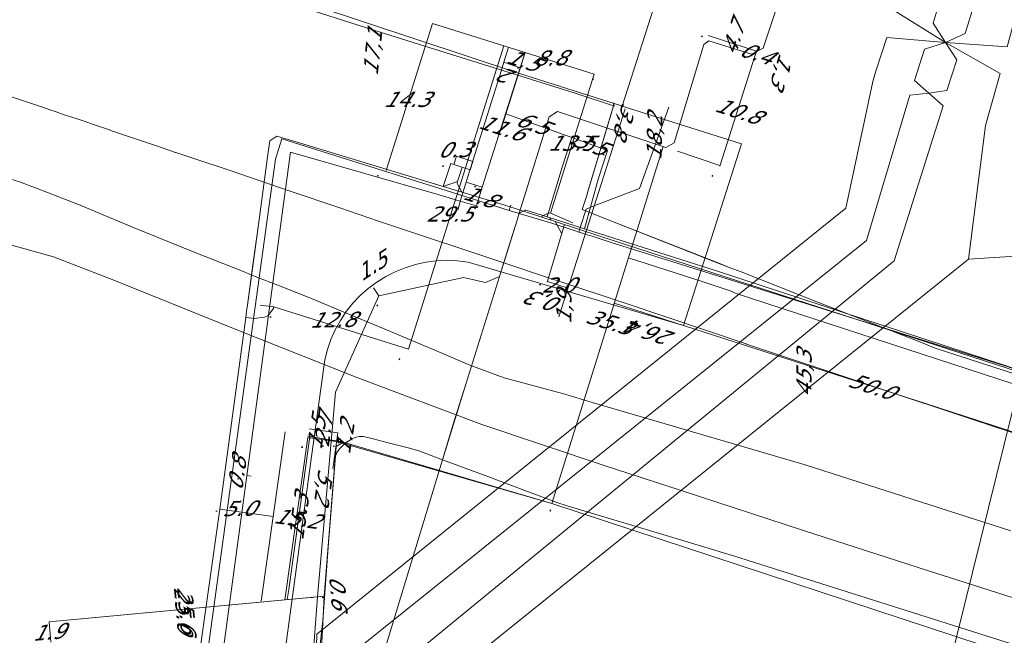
# Model space of a CAD drawing. Header units: metres. Extents: x 124576 to 133557, y 395865 to 402386.
# Tile 426 of 447: x 132847 to 132938, y 401158 to 401216. Entities that reach past the tile are written whole.
import ezdxf
from ezdxf.enums import TextEntityAlignment as Align

# ---------------------------------------------------------------- set-up
doc = ezdxf.new("R2010")
doc.units = ezdxf.units.M
doc.header["$MEASUREMENT"] = 0
for name, color, linetype, lineweight, true_color in [('LG_buisleidingGevaarlijkeInhoud_Petrochemical_Pipeline_Services', 7, 'Continuous', 13, 0x000000), ('LG_Datatransport_Eurofiber_Nederland_BV', 3, 'Continuous', 13, 0x00ff00), ('LG_Datatransport_KPN_BV', 3, 'Continuous', 13, 0x00ff00), ('LG_Datatransport_Ziggo_BV', 3, 'Continuous', 13, 0x00ff00), ('LG_Gas_Lage_Druk_Enexis_Netbeheer_BV', 7, 'Continuous', 13, 0xffdc7d), ('LG_Laag_Spanning', 7, 'Continuous', 13, 0x960000), ('LG_Laag_Spanning_Enexis_Netbeheer_BV', 7, 'Continuous', 13, 0x960000), ('LG_Midden_Spanning_Enexis_Netbeheer_BV', 7, 'Continuous', 13, 0xd20000), ('LG_Riool_Vrij_Verval_Gemeente_Tilburg_Ruimtelijke_Uitvoering', 7, 'Continuous', 13, 0xca00a0), ('LG_RRPWest_buisleidingGevaarlijkeInhoud_Rotterdam-Rijn_Pijpleiding_Mij_NV_West', 7, 'Continuous', 13, 0x000000), ('LG_unet-4_Brabant_Water', 5, 'Continuous', 13, 0x0000ff), ('MV_Datatransport_lijn', 3, 'Continuous', 0, 0x00ff00)]:
    doc.layers.add(name, color=color, linetype=linetype, lineweight=lineweight, true_color=true_color)
for name, color, linetype, lineweight in [('MV_Datatransport', 7, 'Continuous', 0), ('MV_Gas_Lage_Druk', 7, 'Continuous', 0), ('MV_Gas_Lage_Druk_lijn', 7, 'Continuous', 0), ('MV_Gas_Lage_Druk_pijl', 7, 'Continuous', 0), ('MV_Laag_Spanning', 7, 'Continuous', 0), ('MV_Laag_Spanning_lijn', 7, 'Continuous', 0), ('MV_Laag_Spanning_pijl', 7, 'Continuous', 0), ('MV_Midden_Spanning', 7, 'Continuous', 0), ('MV_Midden_Spanning_lijn', 7, 'Continuous', 0), ('MV_Midden_Spanning_pijl', 7, 'Continuous', 0), ('MV_unet-4', 7, 'Continuous', 0)]:
    doc.layers.add(name, color=color, linetype=linetype, lineweight=lineweight)
doc.styles.add('Klic_Annotatie', font='verdanai.ttf', dxfattribs={"oblique": 20, "height": 1.4})

# ---------------------------------------------------------------- blocks, each defined once
blk = doc.blocks.new('m_pijl')
at = {"layer": 'MV_Laag_Spanning_pijl'}
blk.add_hatch(color=7, dxfattribs=at).paths.add_polyline_path([(-1, -0.33), (-1, 0), (-1, 0.33), (0, 0)])
at = {"layer": 'MV_Laag_Spanning_pijl', "flags": 128}
blk.add_lwpolyline([(-1, 0), (-1, 0.33), (0, 0), (-1, -0.33), (-1, 0)], close=True, dxfattribs=at)
blk = doc.blocks.new('m_pijl_1')
at = {"layer": 'MV_Midden_Spanning_pijl'}
blk.add_hatch(color=7, dxfattribs=at).paths.add_polyline_path([(-1, -0.33), (-1, 0), (-1, 0.33), (0, 0)])
at = {"layer": 'MV_Midden_Spanning_pijl', "flags": 128}
blk.add_lwpolyline([(-1, 0), (-1, 0.33), (0, 0), (-1, -0.33), (-1, 0)], close=True, dxfattribs=at)
blk = doc.blocks.new('m_pijl_2')
at = {"layer": 'MV_Gas_Lage_Druk_pijl'}
blk.add_hatch(color=7, dxfattribs=at).paths.add_polyline_path([(-1, -0.33), (-1, 0), (-1, 0.33), (0, 0)])
at = {"layer": 'MV_Gas_Lage_Druk_pijl', "flags": 128}
blk.add_lwpolyline([(-1, 0), (-1, 0.33), (0, 0), (-1, -0.33), (-1, 0)], close=True, dxfattribs=at)

msp = doc.modelspace()

# ---------------------------------------------------------------- linework, layer by layer
at = {"layer": 'LG_buisleidingGevaarlijkeInhoud_Petrochemical_Pipeline_Services', "flags": 128}
for points in [[(132769.559, 401206.724), (132773.514, 401206.387), (132777.077, 401206.105), (132790.408, 401205.142), (132809.077, 401203.782), (132823.969, 401202.679), (132832.581, 401202.074), (132838.249, 401201.525), (132842.71, 401201.211), (132844.655, 401201.03), (132845.594, 401200.87), (132846.788, 401200.499), (132848.428, 401199.889), (132852.253, 401198.39), (132857.436, 401196.244), (132863.158, 401193.922)], [(132863.158, 401193.922), (132867.478, 401192.224), (132868.659, 401191.72), (132870.89, 401190.883), (132873.859, 401189.7), (132877.172, 401188.306), (132880.815, 401186.788), (132885.896, 401184.65), (132888.535, 401183.522), (132891.727, 401182.34)], [(132891.727, 401182.34), (132897.139, 401180.879), (132900.008, 401180.025), (132919.617, 401174.3), (132938.697, 401168.185)]]:
    msp.add_lwpolyline(points, dxfattribs=at)
at = {"layer": 'LG_Datatransport_Eurofiber_Nederland_BV', "flags": 128}
for points in [[(132899.417, 401199.336), (132899.433, 401199.403), (132901.852, 401207.533), (132901.852, 401207.558), (132898.322, 401208.735), (132880.22, 401214.368), (132800.901, 401239.644), (132793.277, 401240.921), (132778.367, 401241.259), (132740.9, 401243), (132721.356, 401243.888), (132721.206, 401243.925), (132721.131, 401250.535), (132723.234, 401259.774), (132721.807, 401261.427)], [(132740.9, 401243), (132778.37, 401241.26), (132793.28, 401240.92), (132800.9, 401239.64), (132880.22, 401214.37), (132898.32, 401208.73), (132901.85, 401207.557), (132901.85, 401207.53), (132899.43, 401199.4), (132899.42, 401199.34), (132898.95, 401197.93), (132901.77, 401196.83), (132911.48, 401193.02), (132912.69, 401192.55), (132913.69, 401192.17), (132920.7, 401189.4), (132924.05, 401188.09), (132930.26, 401185.68), (132931.69, 401185.1), (132999.74, 401163.06)], [(132901.85, 401207.557), (132901.93, 401207.53), (132901.85, 401207.83), (132901.85, 401207.557)], [(132901.928, 401207.533), (132901.852, 401207.834), (132901.852, 401207.558), (132901.928, 401207.533)], [(132899.407, 401199.338), (132898.952, 401197.934), (132901.773, 401196.831), (132911.479, 401193.015), (132912.69, 401192.55), (132913.685, 401192.169), (132920.704, 401189.398), (132924.055, 401188.087), (132930.26, 401185.681), (132931.687, 401185.1), (132999.745, 401163.059)]]:
    msp.add_lwpolyline(points, dxfattribs=at)
at = {"layer": 'LG_Datatransport_KPN_BV'}
msp.add_line((132902.653, 401207.527), (132907.345, 401222.034), dxfattribs=at)
at = {"layer": 'LG_Datatransport_KPN_BV', "flags": 128}
for points in [[(132902.595, 401207.545), (132893.052, 401210.574), (132831.426, 401230.971), (132820.545, 401234.41), (132800.279, 401240.496), (132794.237, 401241.399), (132778.311, 401241.733), (132766.39, 401242.15), (132739.842, 401243.499), (132729.821, 401244.038), (132723.844, 401244.997), (132728.09, 401259.243), (132734.325, 401280.154), (132734.714, 401281.351), (132734.331, 401281.472), (132720.077, 401285.979), (132717.839, 401286.687), (132717.375, 401285.365)], [(132869.526, 401143.172), (132873.782, 401174.391), (132875.092, 401184.009), (132875.338, 401184.965), (132875.663, 401185.896), (132876.066, 401186.796), (132876.544, 401187.66), (132877.094, 401188.479), (132877.711, 401189.249), (132878.39, 401189.964), (132879.128, 401190.619), (132879.919, 401191.209), (132880.757, 401191.73), (132881.636, 401192.178), (132882.55, 401192.55), (132883.492, 401192.844), (132884.455, 401193.056), (132885.433, 401193.187), (132886.419, 401193.234), (132887.405, 401193.197), (132888.384, 401193.077), (132908.34, 401187.194), (132913.714, 401204.016), (132902.653, 401207.527), (132902.632, 401207.533)]]:
    msp.add_lwpolyline(points, dxfattribs=at)
at = {"layer": 'LG_Datatransport_Ziggo_BV', "flags": 128}
for points in [[(132855.431, 400967.966), (132855.49, 400970.16), (132856.293, 400974.367), (132857.073, 400987.32), (132858.152, 401037.842), (132858.55, 401044.051), (132857.709, 401047.416), (132861.476, 401116.882), (132862.538, 401127.026), (132874.369, 401137.968), (132874.546, 401152.246), (132875.03, 401162.121), (132876.196, 401176.45), (132896.131, 401170.697), (132943.439, 401155.15), (132991.129, 401140.124), (133025.572, 401128.389), (133027.053, 401129.957), (133042.57, 401144.895), (133044.279, 401146.22), (133044.691, 401156.774), (133044.595, 401156.878), (133044.699, 401156.974), (133049.621, 401282.894)], [(133049.621, 401282.894), (133044.279, 401146.22), (133042.57, 401144.895), (133027.053, 401129.957), (133025.572, 401128.389), (132991.129, 401140.124), (132943.439, 401155.15), (132896.131, 401170.697), (132876.196, 401176.45), (132875.03, 401162.121), (132874.546, 401152.246), (132874.369, 401137.968), (132862.538, 401127.026), (132861.476, 401116.882), (132857.709, 401047.416), (132858.55, 401044.051), (132858.152, 401037.842), (132857.073, 400987.32), (132856.293, 400974.367), (132855.49, 400970.16), (132855.431, 400967.966)], [(133049.621, 401282.894), (133044.699, 401156.974), (133044.595, 401156.878), (133044.691, 401156.774), (133044.279, 401146.22), (133042.57, 401144.895), (133027.053, 401129.957), (133025.572, 401128.389), (132991.129, 401140.124), (132943.439, 401155.15), (132896.131, 401170.697), (132876.196, 401176.45), (132875.03, 401162.121), (132874.546, 401152.246), (132874.369, 401137.968), (132862.538, 401127.026), (132861.476, 401116.882), (132857.709, 401047.416), (132858.55, 401044.051), (132858.152, 401037.842), (132857.073, 400987.32), (132856.293, 400974.367), (132855.49, 400970.16), (132855.431, 400967.966)], [(132855.431, 400967.966), (132855.49, 400970.16), (132856.293, 400974.367), (132857.073, 400987.32), (132858.152, 401037.842), (132858.55, 401044.051), (132857.709, 401047.416), (132861.476, 401116.882), (132862.538, 401127.026), (132874.369, 401137.968), (132874.546, 401152.246), (132875.03, 401162.121), (132876.196, 401176.45), (132896.131, 401170.697), (132943.439, 401155.15), (132991.129, 401140.124), (133025.572, 401128.389), (133027.053, 401129.957), (133042.57, 401144.895), (133044.279, 401146.22), (133044.691, 401156.774), (133044.595, 401156.878), (133044.699, 401156.974), (133049.621, 401282.894)], [(133027.053, 401129.957), (133025.572, 401128.389), (132991.129, 401140.124), (132943.439, 401155.15), (132896.131, 401170.697), (132876.196, 401176.45), (132875.03, 401162.121), (132874.546, 401152.246), (132874.369, 401137.968), (132862.538, 401127.026), (132861.476, 401116.882), (132857.709, 401047.416)], [(133027.053, 401129.957), (133025.572, 401128.389), (132991.129, 401140.124), (132943.439, 401155.15), (132896.131, 401170.697), (132876.196, 401176.45), (132875.03, 401162.121), (132874.546, 401152.246), (132874.369, 401137.968), (132862.538, 401127.026), (132861.476, 401116.882), (132857.709, 401047.416)], [(133027.053, 401129.957), (133025.572, 401128.389), (132991.129, 401140.124), (132943.439, 401155.15), (132896.131, 401170.697), (132876.196, 401176.45), (132875.03, 401162.121), (132874.546, 401152.246), (132874.369, 401137.968), (132862.538, 401127.026), (132861.476, 401116.882), (132857.709, 401047.416)], [(133027.053, 401129.957), (133025.572, 401128.389), (132991.129, 401140.124), (132943.439, 401155.15), (132896.131, 401170.697), (132876.196, 401176.45), (132875.03, 401162.121), (132874.546, 401152.246), (132874.369, 401137.968), (132862.538, 401127.026), (132861.476, 401116.882), (132857.709, 401047.416)], [(133027.053, 401129.957), (133025.572, 401128.389), (132991.129, 401140.124), (132943.439, 401155.15), (132896.131, 401170.697), (132876.196, 401176.45), (132875.03, 401162.121), (132874.546, 401152.246), (132874.369, 401137.968), (132862.538, 401127.026), (132861.476, 401116.882), (132857.709, 401047.416)]]:
    msp.add_lwpolyline(points, dxfattribs=at)
at = {"layer": 'LG_Gas_Lage_Druk_Enexis_Netbeheer_BV', "flags": 128}
for points in [[(132888.201, 401200.475), (132888.238, 401200.593), (132888.268, 401200.689), (132891.44, 401210.769), (132891.704, 401211.606), (132892.133, 401212.971)], [(132863.164, 401138.591), (132867.62, 401171.457), (132871.903, 401203.042), (132871.932, 401203.257), (132885.698, 401199.285), (132887.649, 401198.722), (132888.201, 401200.475)]]:
    msp.add_lwpolyline(points, dxfattribs=at)
at = {"layer": 'LG_Laag_Spanning', "flags": 128}
msp.add_lwpolyline([(132888.579, 401201.608), (132888.58, 401201.608), (132888.581, 401201.609), (132888.582, 401201.609), (132888.583, 401201.61), (132888.584, 401201.61), (132888.585, 401201.611), (132888.586, 401201.612), (132888.587, 401201.613), (132888.588, 401201.615), (132888.836, 401202.375), (132888.836, 401202.376), (132888.836, 401202.377), (132888.836, 401202.379), (132888.836, 401202.38), (132888.836, 401202.381), (132888.835, 401202.382), (132888.834, 401202.383), (132888.834, 401202.384), (132888.833, 401202.385), (132888.832, 401202.386), (132888.831, 401202.387), (132888.829, 401202.388), (132887.308, 401202.884), (132887.307, 401202.884), (132887.306, 401202.884), (132887.304, 401202.884), (132887.303, 401202.884), (132887.302, 401202.884), (132887.301, 401202.883), (132887.3, 401202.882), (132887.299, 401202.882), (132887.298, 401202.881), (132887.297, 401202.88), (132887.296, 401202.879), (132887.296, 401202.877), (132887.047, 401202.117), (132887.047, 401202.116), (132887.047, 401202.115), (132887.047, 401202.113), (132887.047, 401202.112), (132887.047, 401202.111), (132887.048, 401202.11), (132887.049, 401202.109), (132887.049, 401202.108), (132887.05, 401202.107), (132887.051, 401202.106), (132887.052, 401202.105), (132887.054, 401202.105), (132887.815, 401201.857), (132888.575, 401201.609), (132888.576, 401201.608), (132888.577, 401201.608), (132888.579, 401201.608)], dxfattribs=at)
at = {"layer": 'LG_Laag_Spanning_Enexis_Netbeheer_BV'}
for p, q in [((132887.412, 401200.528), (132886.072, 401200.063)), ((132891.693, 401198.362), (132887.802, 401199.54)), ((132891.693, 401198.362), (132887.802, 401199.54)), ((132896.032, 401197.591), (132897.826, 401196.826)), ((132868.97, 401196.764), (132867.897, 401188.854)), ((132868.972, 401196.781), (132868.97, 401196.764)), ((132900.598, 401195.478), (132896.458, 401196.818)), ((132900.598, 401195.478), (132896.458, 401196.818)), ((132897.06, 401195.697), (132896.458, 401196.818)), ((132897.826, 401196.826), (132898.102, 401196.708)), ((132911.063, 401192.089), (132900.598, 401195.478)), ((132900.598, 401195.478), (132911.063, 401192.089)), ((132900.598, 401195.478), (132911.063, 401192.089)), ((132911.063, 401192.089), (132900.598, 401195.478)), ((132870.36, 401188.921), (132869.117, 401189.086))]:
    msp.add_line(p, q, dxfattribs=at)
at = {"layer": 'LG_Laag_Spanning_Enexis_Netbeheer_BV', "flags": 128}
for points in [[(132999.505, 401163.447), (132911.063, 401192.089), (132900.598, 401195.478), (132896.458, 401196.818), (132895.21, 401197.222), (132891.693, 401198.362), (132887.802, 401199.54), (132886.373, 401199.973), (132886.072, 401200.063), (132872.215, 401204.259), (132870.647, 401204.734), (132869.994, 401204.315), (132869.82, 401203.035), (132868.972, 401196.781), (132868.97, 401196.764), (132867.897, 401188.854), (132867.884, 401188.758), (132867.772, 401187.933), (132865.363, 401170.167), (132861.618, 401143.68)], [(132861.618, 401143.68), (132865.363, 401170.167), (132867.772, 401187.933), (132867.884, 401188.758), (132867.897, 401188.854), (132868.97, 401196.764), (132868.972, 401196.781), (132869.82, 401203.035), (132869.994, 401204.315), (132870.647, 401204.734), (132872.215, 401204.259), (132886.072, 401200.063)], [(132886.072, 401200.063), (132872.215, 401204.259), (132870.647, 401204.734), (132869.994, 401204.315), (132869.82, 401203.035), (132868.972, 401196.781), (132868.97, 401196.764), (132867.897, 401188.854), (132867.884, 401188.758), (132867.772, 401187.933), (132865.363, 401170.167), (132861.618, 401143.68)], [(132886.072, 401200.063), (132872.215, 401204.259), (132870.647, 401204.734), (132869.994, 401204.315), (132869.82, 401203.035), (132868.972, 401196.781), (132868.97, 401196.764), (132867.897, 401188.854), (132867.884, 401188.758), (132867.772, 401187.933), (132865.363, 401170.167)], [(132887.818, 401201.866), (132887.53, 401200.918), (132887.412, 401200.528), (132886.072, 401200.063), (132872.215, 401204.259), (132870.647, 401204.734), (132869.994, 401204.315)], [(132886.072, 401200.063), (132872.215, 401204.259), (132870.647, 401204.734), (132869.994, 401204.315)], [(132886.072, 401200.063), (132872.215, 401204.259), (132870.647, 401204.734), (132869.994, 401204.315)], [(132869.994, 401204.315), (132869.82, 401203.035), (132868.972, 401196.781), (132868.97, 401196.764), (132867.897, 401188.854), (132867.884, 401188.758), (132867.772, 401187.933), (132865.363, 401170.167), (132861.618, 401143.68), (132861.558, 401143.293), (132861.517, 401142.903), (132861.28, 401141.37), (132861.257, 401141.221), (132860.128, 401138.753), (132857.983, 401137.191)], [(132869.994, 401204.315), (132869.82, 401203.035), (132868.972, 401196.781), (132868.97, 401196.764)], [(132869.994, 401204.315), (132869.82, 401203.035), (132868.972, 401196.781)], [(132887.818, 401201.866), (132887.53, 401200.918), (132887.412, 401200.528), (132886.072, 401200.063)], [(132887.818, 401201.866), (132887.53, 401200.918), (132887.412, 401200.528), (132886.072, 401200.063)], [(132887.818, 401201.866), (132887.53, 401200.918), (132887.412, 401200.528), (132886.072, 401200.063)], [(132887.818, 401201.866), (132887.53, 401200.918), (132887.412, 401200.528), (132887.362, 401200.361), (132887.802, 401199.54), (132891.693, 401198.362), (132895.21, 401197.222), (132896.458, 401196.818), (132897.06, 401195.697)], [(132887.818, 401201.866), (132887.53, 401200.918), (132887.412, 401200.528)], [(132887.802, 401199.54), (132886.373, 401199.973), (132886.072, 401200.063)], [(132887.802, 401199.54), (132886.373, 401199.973), (132886.072, 401200.063)], [(132887.412, 401200.528), (132887.362, 401200.361), (132887.802, 401199.54)], [(132896.458, 401196.818), (132895.21, 401197.222), (132891.693, 401198.362)], [(132896.458, 401196.818), (132895.21, 401197.222), (132891.693, 401198.362)], [(132895.21, 401197.222), (132895.236, 401197.309), (132895.859, 401197.643), (132896.032, 401197.591)], [(132868.97, 401196.764), (132867.897, 401188.854), (132867.884, 401188.758), (132867.772, 401187.933), (132865.363, 401170.167)], [(132867.897, 401188.854), (132868.434, 401192.809), (132868.97, 401196.764)], [(132867.897, 401188.854), (132868.434, 401192.809), (132868.97, 401196.764)], [(133035.36, 401145.141), (133028.058, 401147.507), (133027.767, 401148.05), (133027.893, 401148.498), (133029.101, 401152.787), (133029.153, 401152.973), (133028.834, 401153.566), (132999.505, 401163.447), (132911.063, 401192.089)], [(133029.153, 401152.973), (133028.834, 401153.566), (132999.505, 401163.447), (132911.063, 401192.089)], [(132867.897, 401188.854), (132867.884, 401188.758), (132867.772, 401187.933), (132865.363, 401170.167)], [(132867.772, 401187.933), (132868.546, 401187.829), (132869.503, 401187.955), (132869.806, 401188.083), (132870.338, 401188.771), (132870.36, 401188.921)], [(132865.363, 401170.167), (132861.618, 401143.68), (132861.558, 401143.293), (132861.517, 401142.903), (132861.28, 401141.37), (132861.257, 401141.221)]]:
    msp.add_lwpolyline(points, dxfattribs=at)
at = {"layer": 'LG_Midden_Spanning_Enexis_Netbeheer_BV'}
for p, q in [((132893.131, 401197.598), (132892.929, 401196.946)), ((132899.159, 401196.164), (132895.718, 401197.261)), ((132899.159, 401196.164), (132895.718, 401197.261)), ((132892.929, 401196.946), (132891.291, 401191.724)), ((132891.291, 401191.724), (132888.196, 401181.848)), ((132885.879, 401174.342), (132888.196, 401181.848)), ((132885.879, 401174.342), (132888.196, 401181.848))]:
    msp.add_line(p, q, dxfattribs=at)
at = {"layer": 'LG_Midden_Spanning_Enexis_Netbeheer_BV', "flags": 128}
for points in [[(132873.676, 401152.165), (132874.429, 401162.065), (132876.106, 401181.027), (132880.119, 401189.943), (132887.968, 401191.641), (132889.997, 401191.18), (132891.291, 401191.724), (132892.929, 401196.946), (132893.131, 401197.598), (132893.465, 401198.672), (132895.896, 401206.515), (132896.668, 401207.021), (132906.709, 401203.693), (132907.494, 401204.105), (132910.243, 401213.226), (132910.708, 401213.555), (132914.644, 401212.336), (132915.726, 401212.89), (132918.359, 401220.759)], [(132873.676, 401152.165), (132874.429, 401162.065), (132876.106, 401181.027), (132880.119, 401189.943), (132887.968, 401191.641), (132889.997, 401191.18), (132891.291, 401191.724), (132892.929, 401196.946), (132893.131, 401197.598), (132893.465, 401198.672), (132895.896, 401206.515), (132896.668, 401207.021), (132906.709, 401203.693), (132907.494, 401204.105), (132910.243, 401213.226), (132910.708, 401213.555), (132914.644, 401212.336), (132915.726, 401212.89), (132918.359, 401220.759)], [(132918.359, 401220.759), (132915.726, 401212.89), (132914.644, 401212.336), (132910.708, 401213.555), (132910.243, 401213.226), (132907.494, 401204.105), (132906.709, 401203.693), (132896.668, 401207.021), (132895.896, 401206.515), (132893.465, 401198.672), (132893.131, 401197.598)], [(132895.718, 401197.261), (132893.741, 401197.868), (132893.68, 401197.887), (132893.131, 401197.598), (132892.929, 401196.946), (132891.291, 401191.724), (132888.196, 401181.848), (132887.006, 401178.053), (132885.879, 401174.342), (132879.158, 401152.211), (132879.158, 401142.495)], [(132895.718, 401197.261), (132893.741, 401197.868), (132893.68, 401197.887), (132893.131, 401197.598)], [(132891.291, 401191.724), (132892.11, 401194.335), (132892.929, 401196.946)], [(132891.291, 401191.724), (132892.11, 401194.335), (132892.929, 401196.946)], [(132891.291, 401191.724), (132892.11, 401194.335), (132892.929, 401196.946)], [(132976.801, 401170.818), (132911.5, 401192.23), (132899.159, 401196.164)], [(132976.801, 401170.818), (132911.5, 401192.23), (132899.159, 401196.164)], [(132873.645, 401151.365), (132873.676, 401152.165), (132874.429, 401162.065), (132876.106, 401181.027), (132880.119, 401189.943), (132887.968, 401191.641), (132889.997, 401191.18), (132891.291, 401191.724)], [(132888.196, 401181.848), (132887.006, 401178.053), (132885.879, 401174.342)], [(132873.139, 401143.865), (132874.932, 401159.872), (132875.433, 401167.047), (132876.09, 401175.074), (132876.236, 401175.459), (132876.499, 401175.807), (132877.007, 401176.316), (132877.623, 401176.688), (132877.748, 401176.746), (132878.01, 401176.846), (132878.283, 401176.912), (132878.333, 401176.922), (132878.702, 401176.911), (132879.597, 401176.685), (132880.982, 401176.335), (132882.96, 401175.835), (132883.913, 401175.538), (132886.005, 401174.758), (132890.213, 401173.189), (132893.639, 401171.911), (132894.577, 401171.563), (132896.611, 401170.809), (132897.559, 401170.491), (132907.681, 401167.446), (132913.4, 401165.726), (132914.356, 401165.431), (133011.671, 401134.616)], [(133011.671, 401134.616), (132914.356, 401165.431), (132913.4, 401165.726), (132907.681, 401167.446), (132897.559, 401170.491), (132896.611, 401170.809), (132894.577, 401171.563), (132893.639, 401171.911), (132890.213, 401173.189), (132886.005, 401174.758), (132883.913, 401175.538), (132882.96, 401175.835), (132880.982, 401176.335), (132879.597, 401176.685), (132878.702, 401176.911), (132878.333, 401176.922), (132878.283, 401176.912), (132878.01, 401176.846), (132877.748, 401176.746), (132877.623, 401176.688), (132877.007, 401176.316), (132876.499, 401175.807), (132876.236, 401175.459), (132876.09, 401175.074), (132875.433, 401167.047), (132874.932, 401159.872), (132873.139, 401143.865)], [(133011.671, 401134.616), (132914.356, 401165.431), (132913.4, 401165.726), (132907.681, 401167.446), (132897.559, 401170.491), (132896.611, 401170.809), (132894.577, 401171.563), (132893.639, 401171.911), (132890.213, 401173.189), (132886.005, 401174.758), (132883.913, 401175.538), (132882.96, 401175.835), (132880.982, 401176.335), (132879.597, 401176.685), (132878.702, 401176.911), (132878.333, 401176.922), (132878.283, 401176.912), (132878.01, 401176.846), (132877.748, 401176.746), (132877.623, 401176.688), (132877.007, 401176.316), (132876.499, 401175.807), (132876.236, 401175.459), (132876.09, 401175.074), (132875.433, 401167.047), (132874.932, 401159.872), (132873.139, 401143.865)], [(133011.671, 401134.616), (132914.356, 401165.431), (132913.4, 401165.726), (132907.681, 401167.446), (132897.559, 401170.491), (132896.611, 401170.809), (132894.577, 401171.563), (132893.639, 401171.911), (132890.213, 401173.189), (132886.005, 401174.758), (132883.913, 401175.538), (132882.96, 401175.835), (132880.982, 401176.335), (132879.597, 401176.685), (132878.702, 401176.911), (132878.333, 401176.922), (132878.283, 401176.912), (132878.01, 401176.846), (132877.748, 401176.746), (132877.623, 401176.688), (132877.007, 401176.316), (132876.499, 401175.807), (132876.236, 401175.459), (132876.09, 401175.074), (132875.433, 401167.047), (132874.932, 401159.872), (132873.139, 401143.865)], [(132943.44, 401155.15), (132896.131, 401170.697), (132876.788, 401176.397), (132876.163, 401175.969), (132876.09, 401175.074), (132875.433, 401167.047), (132874.932, 401159.872), (132874.788, 401157.184), (132874.567, 401152.681), (132874.111, 401152.206), (132873.659, 401151.728), (132873.645, 401151.365), (132873.614, 401150.565), (132873.598, 401150.167)], [(132943.44, 401155.15), (132896.131, 401170.697), (132876.788, 401176.397), (132876.163, 401175.969), (132876.09, 401175.074), (132875.433, 401167.047), (132874.932, 401159.872), (132874.788, 401157.184), (132874.567, 401152.681), (132874.111, 401152.206), (132873.659, 401151.728), (132873.645, 401151.365), (132873.614, 401150.565), (132873.598, 401150.167)], [(132943.44, 401155.15), (132896.131, 401170.697), (132876.788, 401176.397), (132876.163, 401175.969), (132876.09, 401175.074), (132875.433, 401167.047), (132874.932, 401159.872), (132874.788, 401157.184), (132874.567, 401152.681), (132874.111, 401152.206), (132873.659, 401151.728), (132873.645, 401151.365), (132873.614, 401150.565), (132873.598, 401150.167)], [(132943.44, 401155.15), (132896.131, 401170.697), (132876.788, 401176.397), (132876.163, 401175.969), (132876.09, 401175.074), (132875.433, 401167.047), (132874.932, 401159.872), (132874.788, 401157.184), (132874.567, 401152.681), (132874.111, 401152.206), (132873.659, 401151.728), (132873.645, 401151.365), (132873.614, 401150.565), (132873.598, 401150.167)], [(132943.44, 401155.15), (132896.131, 401170.697), (132876.788, 401176.397), (132876.163, 401175.969), (132876.09, 401175.074), (132875.433, 401167.047), (132874.932, 401159.872), (132874.788, 401157.184), (132874.567, 401152.681), (132874.111, 401152.206), (132873.659, 401151.728), (132873.645, 401151.365), (132873.614, 401150.565)], [(132943.44, 401155.15), (132896.131, 401170.697), (132876.788, 401176.397), (132876.163, 401175.969), (132876.09, 401175.074), (132875.433, 401167.047), (132874.932, 401159.872), (132874.788, 401157.184), (132874.567, 401152.681), (132874.111, 401152.206), (132873.659, 401151.728), (132873.645, 401151.365), (132873.614, 401150.565)], [(132943.44, 401155.15), (132896.131, 401170.697), (132876.788, 401176.397), (132876.163, 401175.969), (132876.09, 401175.074), (132875.433, 401167.047), (132874.932, 401159.872), (132874.788, 401157.184), (132874.567, 401152.681), (132874.111, 401152.206), (132873.659, 401151.728), (132873.645, 401151.365), (132873.614, 401150.565)], [(132943.44, 401155.15), (132896.131, 401170.697), (132876.788, 401176.397), (132876.163, 401175.969), (132876.09, 401175.074), (132875.433, 401167.047), (132874.932, 401159.872), (132874.788, 401157.184), (132874.567, 401152.681), (132874.111, 401152.206), (132873.659, 401151.728), (132873.645, 401151.365), (132873.614, 401150.565)], [(133011.671, 401134.616), (132914.356, 401165.431), (132913.4, 401165.726), (132907.681, 401167.446), (132897.559, 401170.491), (132896.611, 401170.809), (132894.577, 401171.563), (132893.639, 401171.911), (132890.213, 401173.189), (132886.005, 401174.758), (132883.913, 401175.538), (132882.96, 401175.835), (132880.982, 401176.335), (132879.597, 401176.685), (132878.702, 401176.911), (132878.333, 401176.922), (132878.283, 401176.912), (132878.01, 401176.846), (132877.748, 401176.746), (132877.623, 401176.688), (132877.007, 401176.316), (132876.499, 401175.807), (132876.236, 401175.459), (132876.09, 401175.074)], [(133018.926, 401130.247), (132998.789, 401137.642), (132991.13, 401140.123), (132943.44, 401155.15), (132896.131, 401170.697), (132876.788, 401176.397), (132876.163, 401175.969), (132876.09, 401175.074)], [(132876.09, 401175.074), (132875.433, 401167.047), (132874.932, 401159.872)], [(132885.879, 401174.342), (132879.158, 401152.211), (132879.158, 401142.495)], [(132874.932, 401159.872), (132873.139, 401143.865)], [(132874.932, 401159.872), (132874.788, 401157.184), (132874.567, 401152.681), (132874.111, 401152.206), (132873.659, 401151.728), (132873.645, 401151.365)]]:
    msp.add_lwpolyline(points, dxfattribs=at)
at = {"layer": 'LG_Riool_Vrij_Verval_Gemeente_Tilburg_Ruimtelijke_Uitvoering'}
for p, q in [((132925.9, 401209.79), (132923.41, 401198.05)), ((132936.34, 401205.73), (132934.76, 401193.33)), ((132874.35, 401158.6), (132923.41, 401198.05)), ((132877.74, 401156.89), (132925.33, 401195.06)), ((132944.68, 401193.97), (132934.76, 401193.33)), ((132881.38, 401155.11), (132927.88, 401193.19)), ((132885.01, 401153.35), (132934.76, 401193.33)), ((132873.08, 401104.77), (132874.35, 401158.6))]:
    msp.add_line(p, q, dxfattribs=at)
at = {"layer": 'LG_Riool_Vrij_Verval_Gemeente_Tilburg_Ruimtelijke_Uitvoering', "flags": 128}
for points in [[(132937.14, 401228.36), (132931.63, 401227.69), (132927.96, 401216.32), (132932.64, 401213.42)], [(132937.14, 401228.36), (132935.02, 401226.98), (132931.5, 401215.2), (132932.64, 401213.42)], [(132937.14, 401228.36), (132938.08, 401226.02), (132934.46, 401214.26), (132932.64, 401213.42)], [(132937.14, 401228.36), (132941.49, 401224.58), (132938.36, 401213.02), (132932.64, 401213.42)], [(132925.9, 401209.79), (132926.14, 401210.67), (132927.2, 401213.88), (132932.64, 401213.42)], [(132931.1, 401208.71), (132929.76, 401209.9), (132930.68, 401212.79), (132932.64, 401213.42)], [(132931.1, 401208.71), (132932.77, 401208.97), (132933.7, 401211.82), (132932.64, 401213.42)], [(132936.34, 401205.73), (132937.71, 401210.54), (132932.64, 401213.42)], [(132925.33, 401195.06), (132929.33, 401208.52), (132931.1, 401208.71)], [(132927.88, 401193.19), (132932.41, 401207.56), (132931.1, 401208.71)]]:
    msp.add_lwpolyline(points, dxfattribs=at)
at = {"layer": 'LG_RRPWest_buisleidingGevaarlijkeInhoud_Rotterdam-Rijn_Pijpleiding_Mij_NV_West'}
for p, q in [((132849.021, 401207.386), (132849.605, 401207.187)), ((132850.861, 401206.755), (132852.039, 401206.367)), ((132852.039, 401206.367), (132852.781, 401206.112))]:
    msp.add_line(p, q, dxfattribs=at)
at = {"layer": 'LG_RRPWest_buisleidingGevaarlijkeInhoud_Rotterdam-Rijn_Pijpleiding_Mij_NV_West', "flags": 128}
for points in [[(132844.536, 401208.873), (132849.021, 401207.386)], [(132849.605, 401207.187), (132850.188, 401206.988), (132850.861, 401206.755)], [(132852.781, 401206.112), (132853.237, 401205.957), (132853.365, 401205.913), (132853.633, 401205.824), (132853.751, 401205.78)], [(132853.751, 401205.78), (132854.305, 401205.592), (132854.949, 401205.371), (132855.503, 401205.183), (132855.542, 401205.172)], [(132855.542, 401205.172), (132856.146, 401204.962), (132859.501, 401203.831), (132861.273, 401203.233), (132861.292, 401203.223), (132863.064, 401202.634), (132866.132, 401201.603), (132871.882, 401199.654), (132876.504, 401198.083), (132880.076, 401196.865), (132880.551, 401196.699), (132881.373, 401196.422), (132891.043, 401193.205), (132891.687, 401192.993), (132895.755, 401191.64), (132896.706, 401191.328), (132902.932, 401189.264), (132914.156, 401185.485), (132914.195, 401185.474), (132925.44, 401181.724), (132925.489, 401181.702), (132936.012, 401178.217), (132936.031, 401178.206), (132936.853, 401177.939), (132943.614, 401175.707)], [(132759.739, 401202.279), (132771.668, 401201.409), (132783.646, 401200.537), (132795.875, 401199.657), (132804.002, 401199.081), (132807.616, 401198.843), (132819.876, 401198.012), (132831.966, 401197.157), (132837.841, 401196.584), (132844.049, 401195.191), (132849.96, 401193.567), (132855.532, 401191.393), (132866.949, 401186.788), (132877.144, 401182.762), (132878.171, 401182.358), (132889.667, 401178.03), (132900.999, 401174.218), (132908.049, 401171.926), (132919.563, 401168.168), (132930.97, 401164.483), (132942.398, 401160.837)]]:
    msp.add_lwpolyline(points, dxfattribs=at)
at = {"layer": 'LG_unet-4_Brabant_Water'}
for p, q in [((132887.43, 401199.36), (132892.2, 401197.86)), ((132892.2, 401197.86), (132892.29, 401198.15)), ((132892.35, 401198.34), (132892.29, 401198.15)), ((132896.24, 401196.63), (132892.2, 401197.86)), ((132898.3, 401195.96), (132898.64, 401195.85)), ((132898.64, 401195.85), (132898.74, 401196.16)), ((132898.64, 401195.85), (132898.98, 401195.74)), ((132899.87, 401195.46), (132901.66, 401194.88)), ((132944.92, 401181.32), (132901.66, 401194.88))]:
    msp.add_line(p, q, dxfattribs=at)
at = {"layer": 'LG_unet-4_Brabant_Water', "flags": 128}
for points in [[(132889.24, 400978.92), (132891.81, 400989.31), (132942.5, 401194.02), (132948.46, 401215.33), (132948.88, 401216.85)], [(132898.74, 401196.16), (132898.8, 401196.36), (132899.32, 401197.96), (132899.97, 401198.25), (132904.27, 401199.9), (132906.99, 401207.41)], [(132861.86, 401139.56), (132870.52, 401202.6), (132871.12, 401204.5), (132887.43, 401199.36)], [(132896.24, 401196.63), (132898.12, 401196.02), (132898.3, 401195.96)], [(132898.98, 401195.74), (132899.25, 401195.66), (132899.87, 401195.46)]]:
    msp.add_lwpolyline(points, dxfattribs=at)
at = {"layer": 'MV_Datatransport_lijn'}
for p, q in [((132873.635, 401177.617), (132876.308, 401177.237)), ((132876.308, 401177.237), (132875.837, 401173.925)), ((132871.382, 401161.782), (132873.523, 401176.83)), ((132873.523, 401176.83), (132877.205, 401176.306)), ((132849.54, 401159.75), (132875.03, 401162.121))]:
    msp.add_line(p, q, dxfattribs=at)
at = {"layer": 'MV_Gas_Lage_Druk_lijn'}
for p, q in [((132893.206, 401211.06), (132891.704, 401211.606)), ((132889.697, 401200.004), (132888.201, 401200.475)), ((132887.649, 401198.722), (132887.453, 401197.933)), ((132889.153, 401198.288), (132887.649, 401198.722))]:
    msp.add_line(p, q, dxfattribs=at)
at = {"layer": 'MV_Gas_Lage_Druk_pijl'}
for p, q in [((132893.66, 401212.49), (132893.206, 401211.06)), ((132893.206, 401211.06), (132889.697, 401200.004)), ((132889.697, 401200.004), (132889.153, 401198.288)), ((132868.273, 401173.247), (132867.87, 401173.301)), ((132849.54, 401159.75), (132849.716, 401157.864))]:
    msp.add_line(p, q, dxfattribs=at)
at = {"layer": 'MV_Laag_Spanning_lijn'}
for p, q in [((132891.69, 401213.11), (132885.093, 401215.186)), ((132898.712, 401193.985), (132902.94, 401207.254)), ((132886.772, 401202.207), (132886.072, 401200.063)), ((132895.726, 401191.202), (132897.31, 401196.54)), ((132898.712, 401193.985), (132896.807, 401188.006)), ((132871.433, 401177.333), (132869.203, 401161.657))]:
    msp.add_line(p, q, dxfattribs=at)
at = {"layer": 'MV_Laag_Spanning_pijl'}
for p, q in [((132885.093, 401215.186), (132880.8, 401201.546)), ((132891.69, 401213.11), (132882.86, 401184.995)), ((132891.69, 401213.11), (132900.084, 401210.468)), ((132900.084, 401210.468), (132896.032, 401197.591)), ((132887.057, 401202.114), (132886.772, 401202.207)), ((132897.647, 401190.642), (132895.743, 401191.256)), ((132882.86, 401184.995), (132870.36, 401188.921)), ((132870.318, 401169.495), (132865.363, 401170.167))]:
    msp.add_line(p, q, dxfattribs=at)
at = {"layer": 'MV_Midden_Spanning_lijn'}
for p, q in [((132891.39, 401205.19), (132893.66, 401212.49)), ((132898.009, 401204.606), (132897.109, 401201.871)), ((132900.457, 401200.851), (132901.3, 401203.416)), ((132911.734, 401202.019), (132907.783, 401203.335)), ((132897.109, 401201.871), (132895.718, 401197.261)), ((132900.457, 401200.851), (132899.159, 401196.164)), ((132873.537, 401176.93), (132876.728, 401176.411))]:
    msp.add_line(p, q, dxfattribs=at)
at = {"layer": 'MV_Midden_Spanning_pijl'}
for p, q in [((132915.11, 401212.62), (132910.633, 401214.051)), ((132914.989, 401212.239), (132911.711, 401201.948)), ((132915.11, 401212.62), (132914.989, 401212.239)), ((132891.896, 401206.816), (132898.009, 401204.606)), ((132898.009, 401204.606), (132901.3, 401203.416)), ((132906.467, 401203.773), (132896.131, 401170.697)), ((132879.629, 401190.696), (132880.119, 401189.943)), ((132849.54, 401159.75), (132874.433, 401162.066)), ((132874.433, 401162.066), (132875.03, 401162.121))]:
    msp.add_line(p, q, dxfattribs=at)
at = {"layer": 'MV_Midden_Spanning_pijl', "flags": 128}
for points in [[(132903.247, 401193.469), (132910.162, 401191.232), (132912.757, 401190.373), (132913.127, 401190.194), (132937.592, 401182.212), (132962.558, 401174.103), (132976.462, 401169.638)], [(132901.932, 401189.26), (132930.783, 401179.957), (132949.513, 401173.896)], [(132871.621, 401161.804), (132871.755, 401162.747), (132873.725, 401176.899)], [(132873.725, 401176.899), (132875.018, 401176.689), (132875.712, 401176.576)], [(132875.712, 401176.576), (132876.202, 401176.497), (132876.728, 401176.411)]]:
    msp.add_lwpolyline(points, dxfattribs=at)

# ---------------------------------------------------------------- block references
at = {"layer": 'MV_Gas_Lage_Druk_pijl', "xscale": 0.1, "yscale": 0.1, "zscale": 0.1}
for p, rotation in [((132893, 401211), 253), ((132889, 401200), 253), ((132889, 401198), 253), ((132867, 401173), 172)]:
    msp.add_blockref('m_pijl_2', p, dxfattribs=dict(at, rotation=rotation))
at = {"layer": 'MV_Laag_Spanning_pijl', "xscale": 0.1, "yscale": 0.1, "zscale": 0.1}
for p, rotation in [((132900, 401210), 342.9999999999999), ((132886, 401202), 161), ((132880, 401201), 253), ((132896, 401197), 253), ((132895, 401191), 162), ((132870, 401188), 162), ((132882, 401184), 253), ((132865, 401170), 172)]:
    msp.add_blockref('m_pijl', p, dxfattribs=dict(at, rotation=rotation))
at = {"layer": 'MV_Midden_Spanning_pijl', "xscale": 0.1, "yscale": 0.1, "zscale": 0.1}
for p, rotation in [((132910, 401214), 162), ((132914, 401212), 253), ((132898, 401204), 341.0000000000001), ((132901, 401203), 341.0000000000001), ((132911, 401201), 253), ((132880, 401189), 304), ((132873, 401176), 82), ((132875, 401176), 351), ((132876, 401176), 351), ((132896, 401170), 253), ((132874, 401162), 4.999999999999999), ((132875, 401162), 4.999999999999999)]:
    msp.add_blockref('m_pijl_1', p, dxfattribs=dict(at, rotation=rotation))

# ---------------------------------------------------------------- texts
at = {"layer": 'MV_Datatransport', "style": 'Klic_Annotatie', "oblique": 20}
for s, rotation, p in [('1,3', 252.2, (132917.503, 401210.894)), ('2', 162.5, (132892.277, 401210.191)), ('3,8', 252.4, (132902.937, 401206.292)), ('0,3', 163.4, (132895.682, 401189.342)), ('26,4', 162.4, (132905.51, 401186.444)), ('2.7', 82, (132874.971, 401177.427)), ('5,2', 262.2, (132875.025, 401172.384)), ('15.2', 352, (132872.452, 401169.306)), ('25.6', 275, (132862.285, 401160.936))]:
    msp.add_text(s, height=1.4, rotation=rotation, dxfattribs=at).set_placement(p, align=Align.MIDDLE_CENTER)
at = {"layer": 'MV_Gas_Lage_Druk', "style": 'Klic_Annotatie', "oblique": 20}
for s, rotation, p in [('1.5', 342, (132893.433, 401211.775)), ('11.6', 342, (132891.452, 401205.532)), ('1.8', 342, (132889.425, 401199.146)), ('0.8', 82, (132866.957, 401173.412)), ('1.9', 5, (132849.429, 401158.789))]:
    msp.add_text(s, height=1.4, rotation=rotation, dxfattribs=at).set_placement(p, align=Align.MIDDLE_CENTER)
at = {"layer": 'MV_Laag_Spanning', "style": 'Klic_Annotatie', "oblique": 20}
for s, p in [('8.8', (132895.947, 401211.98)), ('0.3', (132887.058, 401203.48)), ('12.8', (132875.785, 401187.729)), ('5.0', (132867.093, 401170.247))]:
    msp.add_text(s, height=1.4, rotation=1, dxfattribs=at).set_placement(p, align=Align.MIDDLE_CENTER)
for s, p in [('14.3', (132882.631, 401208.145)), ('13.5', (132897.867, 401204.09)), ('29.5', (132886.596, 401197.525)), ('2.0', (132896.695, 401190.949))]:
    msp.add_text(s, height=1.4, dxfattribs=at).set_placement(p, align=Align.MIDDLE_CENTER)
at = {"layer": 'MV_Midden_Spanning', "style": 'Klic_Annotatie', "oblique": 20}
for s, rotation, p in [('4.7', 72, (132912.959, 401213.77)), ('0.4', 342, (132915.05, 401212.43)), ('10.8', 342, (132913.35, 401207.094)), ('6.5', 340, (132894.311, 401205.943)), ('3.5', 340, (132899.655, 401204.011)), ('1.5', 33, (132879.376, 401192.642)), ('35.3', 343, (132901.395, 401187.543)), ('50.0', 342, (132925.726, 401181.588)), ('1.5', 81, (132874.32, 401177.167)), ('1.2', 81, (132876.956, 401176.74)), ('15.3', 82, (132872.678, 401169.381)), ('0.6', 275, (132876.331, 401162.556)), ('25.0', 275, (132861.987, 401160.908))]:
    msp.add_text(s, height=1.4, rotation=rotation, dxfattribs=at).set_placement(p, align=Align.MIDDLE_CENTER)
at = {"layer": 'MV_unet-4', "style": 'Klic_Annotatie', "oblique": 20}
for s, rotation, p in [('17,1', 84, (132879.52, 401212.43)), ('18,2', 88.7, (132905.65, 401204.57)), ('1,9', 89.7, (132897.26, 401188.78)), ('45,3', 89.7, (132919.52, 401182.64))]:
    msp.add_text(s, height=1.4, rotation=rotation, dxfattribs=at).set_placement(p, align=Align.MIDDLE_CENTER)

doc.saveas('drawing.dxf')
